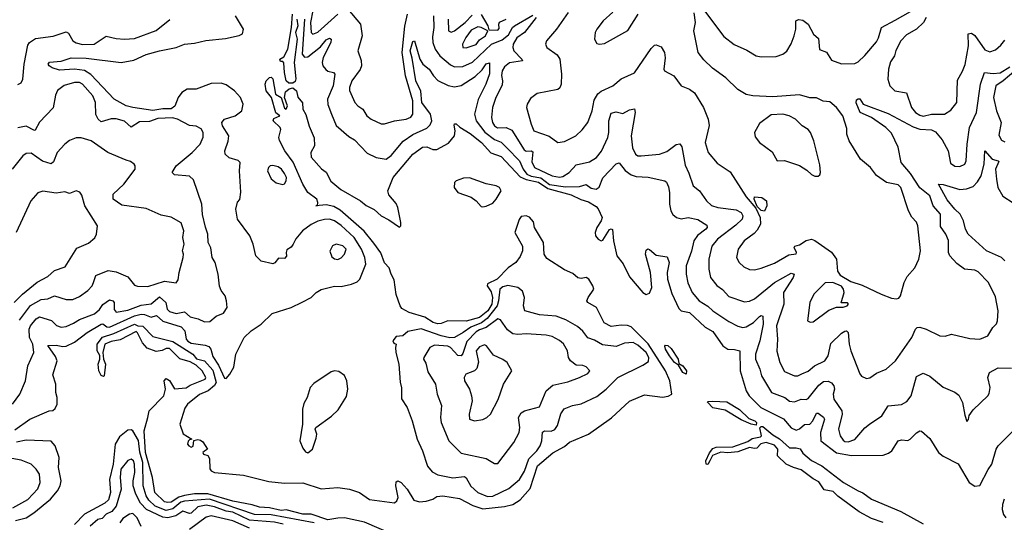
# Model space of a CAD drawing. Extents: x 1771496 to 1971148, y 471553 to 643630.
# Tile 264 of 656: x 1786477 to 1792382, y 624997 to 628011. Entities that reach past the tile are written whole.
import ezdxf

# ---------------------------------------------------------------- set-up
doc = ezdxf.new("R2010")
doc.units = 0

msp = doc.modelspace()

# ---------------------------------------------------------------- linework, layer by layer
at = {"layer": '0CON10XD'}
for points in [[(1788235, 628065.4), (1788221.1, 627995), (1788225.5, 627935), (1788235, 627924.6), (1788265, 627936.6), (1788384.9, 628045.1)], [(1788444.3, 628074.3), (1788520, 627985), (1788530.3, 627915), (1788504.4, 627825), (1788525, 627766.2), (1788527.1, 627735), (1788518.1, 627711.9), (1788468.1, 627645), (1788454.4, 627605), (1788455.8, 627585.8), (1788486.9, 627515), (1788504.7, 627494.7), (1788535, 627474.4), (1788559.5, 627435), (1788585, 627415.4), (1788645, 627387.5), (1788665, 627386.4), (1788725, 627404.5), (1788795, 627413.9), (1788822.3, 627427.7), (1788835.5, 627445), (1788834.7, 627525), (1788790, 627675), (1788770.3, 627815), (1788786.9, 627973.1), (1788802.7, 628045)], [(1789767.1, 628055), (1789696.4, 627955), (1789637.1, 627885), (1789630.8, 627865), (1789638, 627845), (1789700.2, 627800.2), (1789717.1, 627775), (1789726.4, 627685), (1789725.4, 627624.6), (1789717.5, 627602.5), (1789705, 627591.9), (1789581.1, 627568.9), (1789541.1, 627538.9), (1789520, 627505), (1789515.7, 627485), (1789545.6, 627384.4), (1789560, 627345), (1789652.7, 627312.7), (1789705, 627274.2), (1789745, 627280.6), (1789812, 627315), (1789850.2, 627349.8), (1789884.7, 627395.3), (1789910, 627465), (1789922, 627528), (1789944.2, 627565.8), (1789965, 627581.8), (1790035, 627614.4), (1790085, 627655.7), (1790165, 627692.5), (1790265, 627839.4), (1790285, 627859.4), (1790295, 627861.4), (1790325, 627848.1), (1790343.6, 627815), (1790347.5, 627782.5), (1790340, 627715), (1790344.3, 627705), (1790401.2, 627675), (1790445, 627614.2), (1790495, 627594.3), (1790525, 627571.9), (1790578, 627485), (1790606.5, 627415), (1790613.1, 627376.9), (1790588.2, 627275), (1790605.5, 627215), (1790660.5, 627150.5), (1790738.2, 627098.2), (1790835, 626949.4), (1790891.3, 626881.3), (1790919.1, 626825), (1790919.2, 626785), (1790900.5, 626749.5), (1790881.6, 626728.4), (1790822.5, 626685), (1790786.5, 626635), (1790775.6, 626585), (1790791.4, 626555), (1790819.8, 626529.8), (1790855, 626513.5), (1790885, 626510.9), (1790925, 626520.4), (1791005, 626551.8), (1791089.3, 626600.7), (1791133.3, 626606.7), (1791135.7, 626615), (1791121.2, 626645), (1791126, 626654), (1791155, 626662.1), (1791195, 626687.9), (1791225, 626694.4), (1791245, 626686.9), (1791346.9, 626616.9), (1791376.1, 626576.1), (1791382.9, 626502.9), (1791398.8, 626478.8), (1791461.5, 626441.5), (1791528.9, 626418.9), (1791644.4, 626364.4), (1791705, 626341.4), (1791735, 626336.5), (1791748.9, 626341.1), (1791760, 626355), (1791782.2, 626435), (1791798.9, 626471.1), (1791846.4, 626523.6), (1791869.5, 626575), (1791880.5, 626625), (1791864.5, 626775), (1791855, 626797.5), (1791827.4, 626827.4), (1791806.9, 626865), (1791761.5, 627005), (1791745, 627020), (1791675.5, 627035.5), (1791615, 627076.7), (1791579.2, 627125), (1791519.4, 627175), (1791452.3, 627285), (1791438.2, 627325), (1791438.1, 627358.1), (1791413.1, 627435), (1791375, 627485.6), (1791335, 627518.9), (1791295, 627522.7), (1791255, 627541.9), (1791215, 627542.4), (1791155, 627560.6), (1790995, 627549.6), (1790875, 627554.7), (1790835, 627563.2), (1790785, 627592.9), (1790712.6, 627662.6), (1790631.4, 627721.4), (1790580.2, 627770.2), (1790545.3, 627815), (1790520.6, 627945), (1790530.8, 627995), (1790522.1, 628052.1)], [(1790035, 628055.8), (1789975.6, 628004.4), (1789938, 627955), (1789928, 627935), (1789923.8, 627895), (1789939.3, 627869.3), (1789955, 627863.8), (1789985, 627868.8), (1790125, 627945.8), (1790186.7, 628045)], [(1790584.3, 628064.3), (1790700.3, 627910.3), (1790761.9, 627861.9), (1790838.8, 627828.8), (1790895, 627793.8), (1790925, 627787.9), (1791015, 627790.8), (1791055, 627805.4), (1791077.5, 627822.5), (1791103.6, 627866.4), (1791121.6, 627915), (1791131.1, 627955), (1791132.5, 628005), (1791147.1, 628012.9), (1791175, 628008.9), (1791205.3, 627985.3), (1791237.5, 627925), (1791267.8, 627897.8), (1791273.2, 627833.2), (1791315.7, 627815.7), (1791345, 627768.5), (1791405, 627747.3), (1791485, 627748.1), (1791505, 627758.6), (1791545, 627795.6), (1791615, 627878.2), (1791627.9, 627902.1), (1791645, 627964.2), (1791728.8, 628008.8), (1791818.9, 628061.1)], [(1786465, 627621.8), (1786485, 627633.3), (1786496.3, 627653.7), (1786504.3, 627745), (1786525, 627857.5), (1786536, 627874), (1786572.3, 627897.7), (1786678.3, 627911.7), (1786755, 627938.6), (1786769.6, 627929.6), (1786795, 627884.2), (1786815, 627872.2), (1786852.7, 627862.7), (1786923.8, 627865), (1786995, 627912), (1787055, 627897.5), (1787105.4, 627895.4), (1787165, 627897.7), (1787295, 627945.7), (1787377.4, 628012.6)], [(1788118, 626665), (1788105, 626646.7), (1788079.5, 626630.5), (1788074.3, 626615), (1788077, 626593), (1788065, 626578.8), (1788028.3, 626581.7), (1788007.7, 626552.3), (1787995, 626547.5), (1787925, 626563.3), (1787893.8, 626595), (1787876.7, 626665), (1787856.7, 626715), (1787784, 626815), (1787774, 626875), (1787783.6, 626916.4), (1787797, 626933), (1787802.3, 626977.7), (1787796.2, 627105), (1787800, 627155), (1787787.1, 627167.1), (1787732.6, 627182.6), (1787709.2, 627205), (1787707.1, 627225), (1787727.6, 627282.4), (1787731.2, 627315), (1787692.7, 627375), (1787689.1, 627395), (1787705, 627414.5), (1787770, 627435), (1787808.5, 627465), (1787816.9, 627505), (1787802.2, 627545), (1787765.5, 627585), (1787715, 627619.9), (1787685, 627630.2), (1787625, 627628.6), (1787535, 627594.6), (1787481.1, 627595), (1787448.9, 627575), (1787427.2, 627545), (1787407.6, 627492.4), (1787385, 627476.6), (1787335, 627476.4), (1787275, 627466.4), (1787155, 627485.2), (1787115, 627495.3), (1787043.8, 627533.8), (1786903, 627683), (1786865, 627707.5), (1786805, 627714.2), (1786715, 627707.9), (1786671.9, 627721.9), (1786653.3, 627735), (1786648, 627745), (1786655, 627755.6), (1786725, 627762.5), (1786785, 627781.8), (1786875, 627780), (1787085.2, 627754.8), (1787160.6, 627769.4), (1787235, 627802.1), (1787316.4, 627823.6), (1787415, 627845.3), (1787465, 627865.4), (1787525, 627870.9), (1787593.1, 627886.9), (1787711.7, 627898.3), (1787794.1, 627915.9), (1787813.6, 627926.4), (1787818.8, 627955), (1787771.4, 628035)], [(1788115, 627630), (1788091.4, 627631.4), (1788075.6, 627645), (1788064.3, 627695), (1788062, 627752), (1788055, 627760), (1788040.8, 627760.8), (1788036.7, 627775), (1788061.2, 627788.8), (1788084.5, 627835), (1788106.5, 627963.5), (1788112.8, 628045)], [(1788138.8, 628015), (1788144.2, 627975), (1788130.4, 627935), (1788140.3, 627895), (1788123.2, 627755), (1788132.7, 627657.3), (1788129.1, 627640.9), (1788115, 627630)], [(1788184.8, 628015), (1788172, 627805), (1788185, 627786.3), (1788205, 627789), (1788281, 627849), (1788315, 627891.1), (1788335, 627901.3), (1788345.2, 627895.2), (1788342.3, 627875), (1788297.8, 627785), (1788291.3, 627755), (1788295.3, 627735), (1788312.2, 627712.2), (1788325, 627702), (1788358.6, 627695), (1788366.4, 627685), (1788356.7, 627615), (1788322.7, 627535), (1788325, 627502.9), (1788346.2, 627445)], [(1788958.9, 628035), (1788961, 627965), (1788952.5, 627907.5), (1788954.1, 627874.1), (1788968.7, 627835), (1788996.5, 627795), (1789060.9, 627740.9), (1789085, 627729.1), (1789135, 627729.7), (1789193.1, 627756.9), (1789306.4, 627863.6), (1789370.2, 627889.8), (1789408.8, 627921.2), (1789433.3, 627965), (1789445, 627974.8), (1789555, 628038.7)], [(1789046, 628015), (1789048.2, 627945), (1789065, 627936.7), (1789085, 627945.2), (1789148.1, 627995), (1789190.7, 628039.3)], [(1789245, 628042.1), (1789285.4, 627975), (1789290.5, 627950.5), (1789345, 627948.8), (1789352, 627958), (1789350, 627985), (1789355, 627996.4), (1789395, 628014)], [(1789575, 628024.4), (1789505, 627935.3), (1789458.4, 627901.6), (1789437.4, 627865), (1789434.3, 627845), (1789439.7, 627825), (1789489.6, 627775), (1789492.9, 627765), (1789415, 627752.6), (1789385, 627729.3), (1789370.4, 627705), (1789365.8, 627675.8), (1789373.2, 627645), (1789371.1, 627618.9), (1789332.2, 627545), (1789311.8, 627485), (1789305.9, 627425), (1789312.5, 627395), (1789325, 627374.7), (1789342.8, 627362.8), (1789395, 627365.7), (1789428.8, 627348.8), (1789501.7, 627231.7), (1789515, 627223.7), (1789545, 627223.9), (1789555, 627218.6), (1789549, 627159), (1789564.3, 627124.3), (1789671.4, 627075), (1789715, 627067.2), (1789735, 627071.9), (1789772.7, 627095), (1789815, 627141.5), (1789895, 627158.5), (1789935.6, 627185), (1789966.6, 627223.4), (1790004.3, 627305.7), (1790010.3, 627335), (1790010.4, 627405), (1790025, 627451.5), (1790055, 627458.9), (1790095, 627447.9), (1790135, 627470.4), (1790165, 627477.5), (1790168.5, 627455), (1790143.8, 627315), (1790153, 627243), (1790170.8, 627205), (1790185, 627195.8), (1790205, 627194.2), (1790315, 627205.3), (1790358.5, 627221.5), (1790415, 627263.1), (1790436.9, 627266.9), (1790448.6, 627248.6), (1790468.5, 627138.5), (1790491.2, 627091.2), (1790515.5, 627015.5), (1790554.7, 626984.7), (1790596.7, 626925), (1790627.2, 626897.2), (1790665, 626884.2), (1790775, 626870.5), (1790803.8, 626855), (1790814.6, 626835), (1790810.8, 626815), (1790771.5, 626778.5), (1790661.2, 626695), (1790627.8, 626652.2), (1790610.6, 626575), (1790610, 626515), (1790620.4, 626465), (1790657.7, 626417.7), (1790692.4, 626392.4), (1790730.4, 626350.4), (1790825, 626319.1), (1790855, 626322.7), (1790885, 626337.1), (1791004, 626436), (1791105, 626490.7), (1791121.1, 626485), (1791116, 626465), (1791058.6, 626375), (1791060.3, 626305), (1791016.9, 626175), (1791022.7, 626095), (1791017.1, 626022.9), (1791035.4, 625955), (1791065, 625901.1), (1791125, 625874.6), (1791145, 625874.7), (1791167.1, 625887.1), (1791205, 625903.5), (1791244.7, 625935.3), (1791305, 625966.2), (1791325.2, 625995), (1791341.4, 626068.6), (1791405, 626132.2), (1791425, 626143.5), (1791435.5, 626145.5), (1791446.2, 626136.2), (1791451.8, 626065), (1791461.2, 626025), (1791515, 625886.7), (1791525, 625874.2), (1791555, 625859.2), (1791575, 625864.3), (1791615, 625892.5), (1791673.7, 625916.3), (1791729.4, 625965), (1791828.5, 626105), (1791849.1, 626155), (1791860, 626165), (1791875, 626166.5), (1791914.5, 626155), (1791995, 626116.2), (1792027.3, 626112.7), (1792065, 626125.5), (1792175, 626098.6), (1792235, 626095.6), (1792284.3, 626115), (1792313.8, 626166.2), (1792335, 626188), (1792342.2, 626205), (1792346.2, 626265), (1792329.9, 626349.9), (1792286.7, 626435), (1792225, 626499.5), (1792205, 626508.5), (1792144.6, 626514.6), (1792098.5, 626548.5), (1792055.9, 626595.9), (1792046.9, 626615), (1792047.3, 626687.2), (1792031.1, 626725), (1792000.5, 626770.5), (1792000, 626845), (1791956.7, 626895), (1791935.8, 626955), (1791875, 627003.3), (1791819.2, 627089.2), (1791764.7, 627155), (1791746.2, 627246.2), (1791705, 627330), (1791672.5, 627365), (1791585, 627425.4), (1791518.6, 627455), (1791493.5, 627513.5), (1791495, 627530), (1791505, 627537.5), (1791515, 627536), (1791535, 627503.8), (1791685, 627449.6), (1791835, 627369.7), (1791875, 627354.5), (1791945, 627350.7), (1791969.4, 627339.4), (1792010.4, 627290.4), (1792045.5, 627225), (1792060.3, 627150.3), (1792085, 627132.5), (1792115, 627130), (1792145, 627144.4), (1792154.5, 627165), (1792160.2, 627265), (1792174.3, 627365.7), (1792215.7, 627454.3), (1792238.8, 627625), (1792264.2, 627695), (1792315, 627689.1), (1792356.7, 627693.3), (1792415, 627728.2)], [(1791914.3, 628025), (1791898.6, 627995), (1791856.1, 627953.9), (1791795, 627920.4), (1791762.3, 627885), (1791732.6, 627827.4), (1791723.8, 627795), (1791700.6, 627759.4), (1791687.8, 627715), (1791683.9, 627655), (1791695, 627614), (1791725, 627584.4), (1791795, 627572), (1791825.5, 627485), (1791849.4, 627455), (1791875, 627438.5), (1791895, 627433.6), (1791945, 627445.3), (1792024.6, 627445.4), (1792062.1, 627467.9), (1792098.2, 627515), (1792101.7, 627648.3), (1792131.7, 627701.7), (1792147.8, 627742.2), (1792167, 627855), (1792165, 627925.6), (1792185, 627929.6), (1792205, 627915.5), (1792265, 627830), (1792295, 627818.5), (1792330.4, 627829.6), (1792361.7, 627858.3), (1792385, 627888.6)], [(1789155, 627843), (1789215, 627863.2), (1789235, 627890.6), (1789270.8, 627915), (1789284.2, 627945), (1789245, 627964.8), (1789225, 627967.9), (1789185, 627949), (1789152.5, 627905), (1789132.7, 627865), (1789134, 627844), (1789155, 627843)], [(1788346.2, 627445), (1788375, 627377.1), (1788451.4, 627311.4), (1788485, 627291.5), (1788561.1, 627211.1), (1788615, 627185.6), (1788675, 627175.4), (1788705, 627196.2), (1788776.8, 627283.2), (1788835, 627322.3), (1788918.7, 627361.3), (1788938.7, 627381.3), (1788948.8, 627405), (1788941.7, 627445), (1788888.4, 627515), (1788882, 627582), (1788852.4, 627645), (1788831.5, 627781.5), (1788818.8, 627825), (1788835, 627880), (1788845.4, 627885.4), (1788877.5, 627775), (1788895, 627745.5), (1788933.5, 627715), (1788958, 627675), (1788985, 627646.8), (1789047, 627617), (1789085, 627607.8), (1789125, 627615.9), (1789209.2, 627670.8), (1789250.2, 627709.8), (1789275, 627746.5), (1789295, 627753.3), (1789295, 627686), (1789273, 627625), (1789227.2, 627532.8), (1789204.4, 627445), (1789215.7, 627405), (1789267.6, 627337.6), (1789325, 627292.2), (1789365, 627276.7), (1789401.4, 627241.4), (1789474.7, 627164.7), (1789495.9, 627115), (1789518.6, 627085), (1789545, 627072.1), (1789603, 627063), (1789655, 627023.5), (1789750.6, 627009.4), (1789835, 627010.4), (1789875, 627022.8), (1789905, 627001.9), (1789934.2, 626995.8), (1789952.1, 627007.9), (1789975, 627062.7), (1790055, 627146.5), (1790073, 627153), (1790107.7, 627107.7), (1790145, 627080.9), (1790175, 627071.5), (1790247.1, 627067.1), (1790345.4, 627045.4), (1790356.9, 627036.9), (1790368.5, 627008.5), (1790374.8, 626974.8), (1790374.8, 626904.8), (1790382.8, 626865), (1790395, 626843.5), (1790417.1, 626825), (1790443.6, 626816.4), (1790485.4, 626824.6), (1790545, 626813.2), (1790598.9, 626778.9), (1790600, 626765), (1790592.7, 626755), (1790542, 626718), (1790520, 626685), (1790506.7, 626623.3), (1790474.3, 626535), (1790474.1, 626485), (1790485, 626433.8), (1790510, 626375), (1790552.5, 626325), (1790605, 626293.6), (1790635, 626265.8), (1790730.5, 626200.5), (1790783.3, 626173.3), (1790815, 626166.2), (1790835, 626169.6), (1790878.9, 626195), (1790915, 626231.5), (1790925, 626237.1), (1790933.4, 626233.4), (1790936.2, 626185), (1790916.1, 626085), (1790890, 626005), (1790889.5, 625975), (1790915.4, 625915), (1790925.4, 625875), (1790985.7, 625775.7), (1791066.3, 625746.3), (1791095, 625723.8), (1791125, 625719.6), (1791165, 625736.2), (1791195, 625734.5), (1791205, 625740.4), (1791269.6, 625820.4), (1791298.4, 625841.6), (1791325, 625844.1), (1791345, 625833.9), (1791360.7, 625815), (1791364.7, 625795), (1791355.5, 625765), (1791359.5, 625735), (1791408.7, 625665), (1791410.9, 625645), (1791387.5, 625555), (1791398, 625515), (1791415, 625490), (1791425, 625482.2), (1791445, 625480), (1791485, 625492.8), (1791545, 625562.9), (1791574, 625585), (1791648, 625635), (1791685, 625695.6), (1791765, 625703.5), (1791798.5, 625721.5), (1791824, 625756), (1791855, 625872), (1791895, 625890.8), (1791935, 625874.2), (1792015, 625807.1), (1792085, 625778.6), (1792109.6, 625759.6), (1792132.5, 625715), (1792145, 625640), (1792158.3, 625601.7), (1792167, 625613), (1792171.7, 625638.3), (1792195, 625672.5), (1792283.3, 625755), (1792291.2, 625768.8), (1792297.5, 625805), (1792283.1, 625865), (1792294.2, 625895), (1792345.5, 625924.5), (1792425, 625922)], [(1792450.6, 627709.4), (1792376.2, 627643.8), (1792331.1, 627615), (1792317.2, 627545), (1792335.4, 627464.6), (1792364.1, 627395), (1792348.8, 627318.8), (1792365, 627288.9), (1792385, 627278.7)], [(1789472.2, 626812.2), (1789445.8, 626735), (1789492.6, 626652.6), (1789493.3, 626625), (1789479.5, 626590.5), (1789453.1, 626555), (1789407.4, 626522.6), (1789340.3, 626455), (1789283.2, 626426.8), (1789281, 626415), (1789305, 626380), (1789312.8, 626345), (1789307.9, 626305), (1789285, 626264.4), (1789235, 626224.5), (1789154.1, 626204.1), (1789045, 626205.5), (1789005, 626188.5), (1788985, 626187.3), (1788957.5, 626195), (1788906.8, 626226.8), (1788813.3, 626255), (1788769.7, 626279.7), (1788758, 626295), (1788735, 626362.5), (1788722.2, 626452.2), (1788704.2, 626485), (1788693.8, 626523.8), (1788665, 626553.3), (1788643.5, 626613.5), (1788601.1, 626671.1), (1788543.4, 626743.4), (1788398.8, 626868.8), (1788360.2, 626890.2), (1788315, 626900.3), (1788253.3, 626895), (1788262.5, 626897.5), (1788264.6, 626915.4), (1788258.4, 626935), (1788205.5, 626975), (1788174.6, 627025), (1788117.8, 627157.8), (1788067.3, 627225), (1788035, 627286.7), (1788031.4, 627305), (1788043.3, 627353.3), (1788040, 627365), (1787996.2, 627405), (1788001.2, 627418.8), (1788037.5, 627435), (1788013.2, 627453.2), (1787988.1, 627545), (1787954.4, 627585), (1787949.6, 627625), (1787955.6, 627645), (1787975, 627664.3), (1787985.7, 627665.7), (1787995, 627656.7), (1788011.9, 627565), (1788044.4, 627544.4), (1788065, 627480), (1788075, 627473.8), (1788082.5, 627495), (1788065.6, 627545), (1788070.9, 627579.1), (1788093.7, 627596.3), (1788115, 627603.1), (1788136.7, 627585), (1788145, 627547.5), (1788173.3, 627513.3), (1788175, 627473.8), (1788192.5, 627442.5), (1788212.4, 627372.4), (1788243.2, 627303.2), (1788245.5, 627254.5), (1788223.3, 627215), (1788225, 627187.5), (1788287, 627117), (1788315, 627096.7), (1788343.4, 627043.4), (1788402.1, 626992.1), (1788521.9, 626925), (1788555, 626896.4), (1788603.5, 626873.5), (1788644.3, 626834.3), (1788691.5, 626811.5), (1788755, 626767.5), (1788762.5, 626775), (1788762, 626795), (1788745.5, 626885.5), (1788735, 626908), (1788691.4, 626961.4), (1788685.6, 626985.6), (1788716.5, 627065), (1788803.3, 627166.7), (1788835.6, 627205), (1788893.7, 627246.3), (1788918.7, 627248.7), (1788955, 627233.6), (1788978, 627232), (1789048.7, 627271.3), (1789085.4, 627314.6), (1789088.6, 627345), (1789082, 627378), (1789085, 627387.5), (1789095, 627386.7), (1789116.5, 627366.5), (1789179.5, 627329.5), (1789246.5, 627275), (1789303.3, 627213.3), (1789365, 627190), (1789478.8, 627068.8), (1789515, 627053), (1789587.9, 627037.9), (1789645, 626999.6), (1789785, 626961.9), (1789842.1, 626932.1), (1789888.8, 626918.8), (1789935, 626891.6), (1789947.3, 626877.3), (1789969.7, 626825), (1789964.9, 626805), (1789938, 626765), (1789927.8, 626735), (1789931, 626715), (1789946.2, 626695), (1789965, 626685.3), (1789975, 626688.5), (1790015, 626752.9), (1790025, 626757.5), (1790032.5, 626752.5), (1790037.5, 626685), (1790059.4, 626595), (1790097.2, 626547.2), (1790135, 626469.5), (1790214.6, 626375), (1790235, 626363.3), (1790255, 626370.8), (1790268.2, 626405), (1790261.2, 626495), (1790230.5, 626605), (1790235, 626630), (1790245, 626636.7), (1790255, 626633.3), (1790295, 626600), (1790360, 626590), (1790371.8, 626555), (1790361.1, 626495), (1790362.9, 626455), (1790388.4, 626368.4), (1790429.8, 626279.8), (1790445, 626265.7), (1790495, 626255.6), (1790588, 626168), (1790635, 626140.5), (1790693.3, 626055), (1790724.7, 626034.7), (1790765, 626033.8), (1790796.9, 626025), (1790797.4, 625905), (1790834.7, 625785), (1790851.4, 625755), (1790922.7, 625685), (1791058.5, 625618.5), (1791105, 625564.5), (1791135, 625550.4), (1791155, 625558.5), (1791185, 625583.4), (1791215, 625586.4), (1791234.2, 625605.8), (1791255, 625651.1), (1791265, 625651.5), (1791298.2, 625628.2), (1791304.2, 625615), (1791280.7, 625535), (1791281.8, 625485), (1791375, 625413.5), (1791465, 625398.7), (1791655, 625400), (1791688.7, 625411.3), (1791708.1, 625425), (1791745, 625486.2), (1791765, 625491.6), (1791802.8, 625487.2), (1791818.1, 625495), (1791855, 625534.4), (1791875, 625545.8), (1791885, 625544), (1791935, 625499.2), (1791988, 625415), (1792014.7, 625394.7), (1792105, 625348.5), (1792171.4, 625235), (1792205, 625213.8), (1792235, 625217.9), (1792285, 625313.5), (1792308.1, 625345), (1792334, 625436), (1792344.8, 625455.2), (1792509.5, 625620.5)], [(1786433.6, 625706.4), (1786478.2, 625765), (1786511.5, 625845), (1786526, 625935), (1786561.1, 626015), (1786556.5, 626065), (1786534.8, 626105), (1786533.1, 626155), (1786541.1, 626175), (1786575, 626217.8), (1786595, 626229.5), (1786667.6, 626207.6), (1786697.6, 626177.6), (1786725, 626166.9), (1786755, 626172.3), (1786799, 626191), (1786835, 626212.5), (1786925, 626247.5), (1786955, 626274.1), (1786975, 626303.9), (1787015, 626330.5), (1787035, 626325.5), (1787042.7, 626315), (1787044.1, 626274.1), (1787055, 626258.1), (1787125, 626270.2), (1787205, 626300.3), (1787265, 626307.4), (1787315, 626348.8), (1787353.2, 626315), (1787361.9, 626275), (1787375, 626260.8), (1787415, 626249.3), (1787465, 626258.4), (1787499.3, 626229.3), (1787547, 626217), (1787585, 626199.1), (1787618.2, 626201.8), (1787655, 626232.9), (1787698.9, 626251.1), (1787720.8, 626285), (1787717.1, 626325), (1787709.2, 626355), (1787685, 626388), (1787675, 626413.3), (1787666.5, 626485), (1787648.9, 626555), (1787631.2, 626585), (1787623.1, 626643.1), (1787606.9, 626675), (1787604.7, 626725), (1787592.3, 626767.7), (1787572.7, 626842.7), (1787568.6, 626905), (1787520.2, 627050.2), (1787495, 627072.5), (1787405, 627081.1), (1787392.2, 627095), (1787415, 627135.4), (1787512.2, 627215), (1787559.4, 627265), (1787576.9, 627306.9), (1787578, 627335), (1787565.9, 627355.9), (1787535, 627373.3), (1787495, 627377.5), (1787422.5, 627415), (1787393.1, 627423.1), (1787305, 627419.4), (1787255, 627401.1), (1787195, 627399.1), (1787145, 627366.5), (1787105, 627402.9), (1787055, 627416.5), (1787025, 627416), (1786965, 627399.6), (1786947.1, 627415), (1786933.6, 627443.6), (1786930.8, 627515), (1786915, 627554.5), (1786853.5, 627625), (1786834.8, 627634.8), (1786805.7, 627634.3), (1786743.6, 627616.4), (1786704, 627586), (1786690.8, 627559.2), (1786677.1, 627482.9), (1786595, 627397.5), (1786570.3, 627349.7), (1786565, 627346.9), (1786515, 627371.9), (1786465, 627362.8)], [(1791265, 627072.5), (1791275, 627080), (1791280, 627095), (1791275, 627140), (1791240, 627285), (1791219.1, 627335), (1791205, 627353.3), (1791169.2, 627375), (1791130, 627415), (1791091.2, 627435), (1791055, 627444.6), (1790985, 627440.8), (1790915, 627388.8), (1790883.3, 627335), (1790888.3, 627308.3), (1790913.8, 627275), (1790989.3, 627219.3), (1791020, 627165), (1791065, 627166.2), (1791155, 627136), (1791198.8, 627108.8), (1791225, 627082.5), (1791245, 627072.5), (1791265, 627072.5)], [(1786475, 626209.2), (1786542.7, 626297.3), (1786605, 626333.7), (1786645, 626337.8), (1786685, 626355.4), (1786755, 626332.5), (1786795, 626332.9), (1786835, 626350.6), (1786885, 626386.7), (1786911.5, 626415), (1786920.4, 626435), (1786932.9, 626477.1), (1787007.6, 626507.6), (1787055, 626500), (1787125, 626468.6), (1787165, 626419.2), (1787182.9, 626412.9), (1787245, 626410.7), (1787345, 626443.2), (1787415, 626434), (1787427.8, 626452.2), (1787432.5, 626495), (1787458.2, 626585), (1787460, 626605), (1787453.3, 626625), (1787463.8, 626665), (1787456.2, 626705), (1787460.6, 626745), (1787445, 626793.3), (1787385, 626826.5), (1787325, 626838.9), (1787235, 626880), (1787089.5, 626899.5), (1787037.5, 626935), (1787038.1, 626965), (1787101.4, 627025), (1787170, 627115), (1787170, 627135), (1787163.3, 627145), (1787141.2, 627161.2), (1787115, 627168.9), (1787005, 627214.6), (1786905, 627283.9), (1786845, 627303.6), (1786815, 627303.5), (1786775, 627286.7), (1786746.9, 627265), (1786701.9, 627215), (1786680.5, 627159.5), (1786665, 627147.3), (1786613.2, 627163.2), (1786545, 627211.1), (1786515, 627208.5), (1786495.7, 627195), (1786432.7, 627115)], [(1792385.2, 626565.2), (1792365, 626586), (1792275, 626625.5), (1792165, 626725.8), (1792149.1, 626755), (1792137.1, 626805), (1792118, 626845), (1792085.3, 626875), (1792040.6, 626930.6), (1791987.5, 627025), (1792015, 627023.3), (1792115, 626992.5), (1792155, 626996.1), (1792195, 627011.6), (1792221.7, 627038.3), (1792243.6, 627075), (1792261.9, 627145), (1792265, 627225.7), (1792310.4, 627175), (1792345.8, 627165.8), (1792349.9, 627159.9), (1792330.4, 627115), (1792334.8, 627055), (1792343, 627005), (1792373.2, 626953.2), (1792435, 626912.5)], [(1788055, 627022), (1788065, 627026.7), (1788075.6, 627044.4), (1788076.7, 627065), (1788065, 627088.8), (1788046.2, 627115), (1788027.9, 627127.9), (1787995, 627137.5), (1787980, 627135), (1787968.8, 627125), (1787963.8, 627105), (1787985, 627056.7), (1788015, 627032.5), (1788055, 627022)], [(1789255, 626888.1), (1789275, 626893.4), (1789315, 626911.6), (1789335, 626934.1), (1789364.8, 626985), (1789354.6, 627005), (1789335, 627015.6), (1789275, 627027.8), (1789175, 627062.5), (1789139.5, 627060.5), (1789095, 627045.3), (1789085.3, 627035), (1789082.1, 627005), (1789105.2, 626975.2), (1789185, 626946.2), (1789214.4, 626925), (1789245, 626891.8), (1789255, 626888.1)], [(1786442.9, 626315), (1786493.9, 626366.1), (1786581.8, 626438.2), (1786645, 626472.1), (1786685, 626507.3), (1786750.3, 626529.7), (1786819.3, 626640.7), (1786889.8, 626670.2), (1786926.7, 626703.3), (1786937.5, 626725), (1786944.2, 626775), (1786868.5, 626895), (1786849.2, 626959.2), (1786837.5, 626977.5), (1786815, 626984.4), (1786775, 626969.2), (1786748.1, 626978.1), (1786695, 626971.1), (1786615, 626982.5), (1786585, 626973.8), (1786544.6, 626925), (1786455, 626734.3)], [(1790945, 626862.5), (1790925, 626867.1), (1790900.2, 626890.2), (1790881.4, 626935), (1790885, 626948), (1790928.8, 626945), (1790955.9, 626925.9), (1790958.2, 626895), (1790945, 626862.5)], [(1786448.3, 625551.7), (1786538.6, 625615), (1786653.8, 625665), (1786675, 625668.1), (1786690.2, 625679.8), (1786700.8, 625705), (1786702, 625745), (1786693.5, 625775), (1786693.4, 625825), (1786675, 625882.5), (1786701.6, 625965), (1786692, 625992), (1786645, 626058), (1786695, 626058.8), (1786735, 626050.7), (1786755, 626054.2), (1786805, 626076.8), (1786882.3, 626135), (1786965, 626185.2), (1786975, 626187.2), (1786999.3, 626169.3), (1787015, 626167.7), (1787165, 626235.5), (1787204.6, 626244.6), (1787225, 626243), (1787265, 626227.2), (1787298, 626238), (1787335, 626203), (1787445, 626168.9), (1787468, 626145), (1787476, 626096), (1787485, 626082.6), (1787505, 626072.2), (1787589.8, 626059.8), (1787611.4, 626051.4), (1787622.9, 626035), (1787635, 625991.2), (1787669.1, 625939.1), (1787705, 625861.2), (1787715, 625860), (1787738, 625885), (1787762, 625928), (1787774.2, 626005.8), (1787822.5, 626105), (1787865.8, 626145), (1787924.4, 626185), (1787990.2, 626249.8), (1788104.6, 626285.4), (1788171.8, 626318.2), (1788225, 626346.2), (1788255, 626376.2), (1788285, 626394), (1788365, 626412.9), (1788405, 626412.2), (1788466.7, 626425), (1788501.2, 626438.8), (1788517.9, 626455), (1788552.9, 626545), (1788546.5, 626585), (1788526.4, 626635), (1788482.3, 626705), (1788405, 626777), (1788365, 626804.3), (1788335, 626814.1), (1788305, 626812.7), (1788265, 626803.2), (1788225, 626782.3), (1788173.3, 626745), (1788132.8, 626697.2), (1788118, 626665)], [(1788734.6, 624915.4), (1788545, 624997.3), (1788425, 625024.7), (1788385, 625021.8), (1788325, 625012.5), (1788225, 625045.9), (1788175, 625046.4), (1788075, 625071.3), (1788045, 625069), (1787975, 625084.4), (1787915, 625087.6), (1787872.1, 625102.1), (1787755, 625123.9), (1787605, 625167.3), (1787525, 625168.7), (1787465, 625158.9), (1787432, 625148), (1787385, 625118.5), (1787365, 625115.6), (1787345, 625120.9), (1787287.9, 625175), (1787272.8, 625265), (1787231.2, 625415), (1787223, 625545), (1787246.2, 625625), (1787254.1, 625665.9), (1787341.4, 625755), (1787352, 625795), (1787344, 625845), (1787355, 625860), (1787375, 625847.5), (1787405, 625797.5), (1787475, 625804.6), (1787499.8, 625820.2), (1787588.8, 625855), (1787593.8, 625865), (1787572.2, 625905), (1787535, 625938.6), (1787499.6, 625959.6), (1787437.8, 625977.8), (1787375, 626039.6), (1787355, 626040), (1787332.2, 626027.8), (1787295, 626020.7), (1787241.7, 626041.7), (1787213.6, 626073.6), (1787184.4, 626134.4), (1787175, 626141.4), (1787078.7, 626091.3), (1787025, 626082), (1786988.2, 626065), (1786976, 626015), (1786979.7, 625975), (1786991.4, 625945), (1786984.2, 625875.8), (1786978.8, 625871.2), (1786965, 625877.5), (1786951.2, 625905), (1786946.6, 625945), (1786957.7, 625975), (1786957.2, 625997.2), (1786941.1, 626025), (1786940.7, 626065), (1786973.3, 626106.7), (1787040.6, 626129.4), (1787166.2, 626186.2), (1787185.4, 626175.4), (1787215, 626174), (1787275, 626111.4), (1787395, 626080.7), (1787514.5, 626005), (1787538.3, 625978.3), (1787585, 625964.7), (1787635, 625908.6), (1787655, 625834.7), (1787645, 625818.3), (1787607.6, 625785), (1787555.7, 625764.3), (1787482.5, 625705), (1787468.3, 625681.7), (1787436.9, 625585), (1787458, 625528), (1787510, 625495), (1787495, 625492.5), (1787486.4, 625483.6), (1787484, 625465), (1787491.2, 625455), (1787505, 625448), (1787517, 625453), (1787521.7, 625488.3), (1787545, 625493.8), (1787560.5, 625490.5), (1787575, 625480), (1787603.3, 625435), (1787586, 625424), (1787576.2, 625415), (1787580, 625405), (1787605, 625398), (1787615, 625380), (1787617, 625317), (1787626, 625305), (1787645, 625296.7), (1787819.3, 625279.3), (1787971.5, 625241.5), (1788065, 625232.7), (1788175, 625234.8), (1788285, 625198.8), (1788385, 625205.2), (1788455, 625196.5), (1788515, 625176.2), (1788575.5, 625134.5), (1788725, 625114.6), (1788739.4, 625125), (1788747.5, 625145), (1788733.2, 625216.8), (1788735, 625240), (1788745, 625246.7), (1788765, 625235.8), (1788801.4, 625195), (1788840.2, 625130.2), (1788875, 625120), (1788915, 625123.6), (1788954.7, 625135.3), (1788978.3, 625151.7), (1789015, 625156.1), (1789115, 625140), (1789195, 625097.9), (1789255, 625078.1), (1789385, 625091.9), (1789435, 625104.7), (1789478.8, 625131.2), (1789539.6, 625200.4), (1789583.2, 625335), (1789675, 625413.3), (1789745, 625452.5), (1789775, 625478.5), (1789887.5, 625525), (1790027, 625623), (1790135, 625724.2), (1790225, 625760.8), (1790333, 625747), (1790366.4, 625753.6), (1790387.5, 625765), (1790375.6, 625845), (1790350.4, 625905), (1790246.6, 626066.6), (1790145, 626168.7), (1790123.3, 626176.7), (1790085, 626179.4), (1790025, 626171.1), (1789983.2, 626193.2), (1789936.4, 626285), (1789884.6, 626314.6), (1789878.6, 626325), (1789885.6, 626345), (1789920.6, 626395), (1789915.4, 626415), (1789890, 626455), (1789875, 626465.6), (1789845, 626460), (1789825, 626464.2), (1789795, 626489.2), (1789745, 626511.5), (1789638.3, 626578.3), (1789621.9, 626605), (1789618.6, 626675), (1789565.5, 626765), (1789559.5, 626799.5), (1789535, 626827.5), (1789515, 626836), (1789485, 626830.8), (1789472.2, 626812.2)], [(1788385, 626573.8), (1788405, 626583.3), (1788425, 626604.2), (1788435.3, 626635), (1788415, 626655.4), (1788375, 626664.2), (1788353.8, 626655), (1788336.1, 626623.9), (1788348.5, 626588.5), (1788365, 626576.7), (1788385, 626573.8)], [(1789281.9, 625151.9), (1789315, 625153), (1789410.7, 625199.3), (1789475, 625253.6), (1789505, 625303.3), (1789531.5, 625378.5), (1789578.7, 625425), (1789597.6, 625455), (1789608.9, 625485), (1789612.8, 625537.2), (1789625, 625545.4), (1789665.3, 625544.7), (1789686.1, 625553.9), (1789702, 625578), (1789723.1, 625646.9), (1789742.6, 625677.4), (1789792.9, 625697.1), (1789845, 625706.9), (1789938.1, 625751.9), (1789995, 625795.4), (1790065, 625864.7), (1790215, 625939.3), (1790247.6, 625962.4), (1790250.5, 625985), (1790235, 626015.2), (1790185, 626058.8), (1790155.4, 626074.6), (1790105, 626070.7), (1790055, 626052.4), (1789972.2, 626062.2), (1789925, 626090.4), (1789885, 626103.8), (1789855, 626143.3), (1789822.2, 626172.2), (1789752.3, 626212.3), (1789695, 626234.3), (1789595, 626240.7), (1789506.2, 626265), (1789499.1, 626295), (1789504.5, 626345), (1789493.4, 626383.4), (1789465.3, 626405.3), (1789405, 626416.7), (1789375, 626409.1), (1789356.2, 626395), (1789349.1, 626325), (1789339.8, 626295), (1789281.6, 626218.4), (1789246.2, 626193.8), (1789181.8, 626168.2), (1789137.5, 626135), (1789085, 626106.3), (1789056.1, 626103.9), (1789005, 626114.9), (1788885, 626157.7), (1788805, 626140.9), (1788775, 626115.6), (1788735, 626111.5), (1788714.6, 626084.6), (1788721.7, 626071.7), (1788735.8, 626065), (1788730, 626045), (1788732.7, 626015), (1788750, 625945), (1788758.5, 625838.5), (1788766.9, 625803.1), (1788767.6, 625737.6), (1788800.5, 625685), (1788830.9, 625605), (1788860.4, 625495), (1788893.4, 625425), (1788923, 625333), (1788950.7, 625300.7), (1788985, 625281.2), (1789075, 625264.1), (1789145, 625272), (1789155, 625264.4), (1789183.3, 625213.3), (1789225, 625175.3), (1789281.9, 625151.9)], [(1791217, 626197), (1791235, 626200), (1791330.5, 626269.5), (1791375, 626287.5), (1791415, 626287.5), (1791440, 626295), (1791447.5, 626305), (1791442.5, 626312.5), (1791403, 626313), (1791421.4, 626375), (1791418.6, 626395), (1791405, 626412.5), (1791354.4, 626434.4), (1791307.6, 626432.4), (1791240, 626365), (1791215.8, 626315), (1791202.5, 626205), (1791217, 626197)], [(1789345, 625350), (1789441.1, 625475), (1789471.9, 625535), (1789477.1, 625565), (1789468.9, 625625), (1789485, 625654.4), (1789505, 625665.4), (1789595, 625690), (1789633.8, 625785), (1789675, 625818.9), (1789765, 625840), (1789835, 625865.7), (1789885, 625890), (1789895.6, 625905), (1789875, 625928.6), (1789855, 625936.9), (1789815, 625939.2), (1789781.4, 625965), (1789768.5, 625985), (1789762.3, 626025), (1789737.7, 626067.7), (1789715, 626087.9), (1789670.5, 626110.5), (1789635, 626118.5), (1789515, 626126.9), (1789465, 626122.7), (1789435, 626128.2), (1789402.3, 626152.3), (1789360.8, 626210.8), (1789345, 626217.3), (1789275, 626166.3), (1789235, 626150.9), (1789215, 626139.2), (1789158.8, 626081.2), (1789135, 626009.5), (1789125, 625995.9), (1789105, 625997.2), (1789060.3, 626045), (1789045, 626053.9), (1788965, 626058.7), (1788937.1, 626045), (1788900, 625985), (1788899.2, 625975), (1788912.4, 625952.4), (1788925, 625898.8), (1788971.1, 625825), (1788981.8, 625765), (1789006.9, 625696.9), (1789000.9, 625625), (1789004.5, 625595), (1789050, 625485), (1789125, 625411.1), (1789275, 625380), (1789325, 625350), (1789345, 625350)], [(1789205, 625605.7), (1789255, 625614.2), (1789278.8, 625625), (1789300.8, 625645), (1789346.2, 625733.8), (1789377.8, 625825), (1789428, 625905), (1789401.2, 625955), (1789375, 625974.3), (1789318.9, 625998.9), (1789276.4, 626056.4), (1789265, 626061.9), (1789235, 626050), (1789214.5, 626025), (1789228.1, 625958.1), (1789219.6, 625920.4), (1789205, 625904.6), (1789152, 625885), (1789142.5, 625865), (1789144.6, 625844.6), (1789174.4, 625795), (1789186.9, 625755), (1789190, 625725), (1789172.7, 625645), (1789175.7, 625615.7), (1789205, 625605.7)], [(1790475, 625886), (1790454.7, 625895), (1790428.7, 625938.7), (1790405, 625955.5), (1790375, 625994.6), (1790350.4, 626035), (1790346.7, 626053.3), (1790350.8, 626059.2), (1790365, 626057.3), (1790385, 626038.8), (1790425.3, 625975), (1790430.5, 625950.5), (1790455, 625936.4), (1790476, 625905), (1790475, 625886)], [(1788205, 625413.8), (1788233.3, 625435), (1788255, 625502.5), (1788259.2, 625525), (1788250, 625555), (1788253.3, 625565), (1788347, 625633), (1788387.6, 625672.4), (1788437.7, 625752.3), (1788444.5, 625795.5), (1788440, 625845), (1788425, 625877.5), (1788392, 625902), (1788365, 625906.4), (1788345, 625899.4), (1788240.3, 625829.7), (1788218.8, 625805), (1788202, 625745), (1788181.2, 625708.8), (1788173.8, 625675), (1788173.8, 625585), (1788158, 625485), (1788175, 625442.5), (1788190.5, 625420.5), (1788205, 625413.8)], [(1790895, 625580), (1790864.2, 625585), (1790805, 625612.6), (1790709.1, 625669.1), (1790635, 625684.1), (1790602.5, 625717.5), (1790605, 625722.5), (1790635, 625723.8), (1790719, 625719), (1790795, 625674.6), (1790849.7, 625619.7), (1790886.1, 625606.1), (1790896.5, 625595), (1790895, 625580)], [(1791655, 624995.6), (1791585, 625020.5), (1791511, 625061), (1791384, 625154), (1791355, 625182.8), (1791302.9, 625192.9), (1791270.9, 625240.9), (1791235, 625258.1), (1791165, 625311), (1791117.8, 625325), (1791075, 625346.6), (1791022, 625395), (1791024.6, 625435), (1791005, 625460.4), (1790955, 625476.2), (1790923, 625467), (1790897.2, 625442.8), (1790885, 625438.9), (1790855, 625446.8), (1790785, 625419.1), (1790725, 625413.6), (1790681.2, 625418.8), (1790632.1, 625397.9), (1790616.7, 625366.7), (1790605, 625342.9), (1790594.2, 625345), (1790592.1, 625365), (1790615, 625414.2), (1790635, 625440.4), (1790655, 625447.4), (1790755, 625449.1), (1790845, 625481.8), (1790869.8, 625500.2), (1790920.4, 625509.6), (1790926.7, 625515), (1790916.7, 625563.3), (1790925, 625572.7), (1790935, 625572.7), (1790995, 625522.5), (1791035, 625498.2), (1791095, 625444.3), (1791135, 625444.7), (1791157.1, 625437.1), (1791175, 625411.8), (1791225, 625368.1), (1791287.5, 625335), (1791418.6, 625235), (1791505.8, 625185), (1791534.7, 625174.7), (1791585, 625135.5), (1791762.3, 625062.2), (1791895, 624987.3)], [(1788243.5, 624993.5), (1787985, 625041.1), (1787884.6, 625044.6), (1787615, 625136.8), (1787464.4, 625124.4), (1787442.9, 625117.1), (1787395, 625078.7), (1787355, 625068.2), (1787290, 625095), (1787250.7, 625130.7), (1787234.8, 625155), (1787218.4, 625215), (1787216.3, 625355), (1787196.9, 625416.9), (1787188.7, 625488.7), (1787156.4, 625546.4), (1787145, 625552.3), (1787125, 625549.6), (1787075, 625510.3), (1787049.4, 625465), (1787038.2, 625345), (1787016.3, 625253.7), (1787021.8, 625175), (1787008.6, 625131.4), (1786988.2, 625111.8), (1786865, 625045.3), (1786806.1, 624985)], [(1786452.2, 625007.8), (1786515, 625024.5), (1786561.2, 625055), (1786660.9, 625135), (1786703.1, 625185), (1786720.3, 625215), (1786724.7, 625245), (1786709.6, 625325), (1786714.6, 625385), (1786688.9, 625455), (1786665, 625483.1), (1786515, 625490.2), (1786457.4, 625477.4)], [(1786435.7, 625085), (1786525, 625133.4), (1786585, 625198.6), (1786599.1, 625235), (1786595.5, 625285), (1786575.9, 625315.9), (1786545, 625345.6), (1786485, 625370.5), (1786385, 625387.1)], [(1788056.7, 624986.7), (1788005, 624998.5), (1787855, 625009.1), (1787755, 625057.3), (1787715, 625063.2), (1787645, 625089.4), (1787595, 625099.5), (1787545, 625089.1), (1787505, 625053), (1787495, 625050.5), (1787455, 625064.2), (1787413.3, 625036.7), (1787365, 625023.2), (1787335, 625028.9), (1787236.5, 625075), (1787201.9, 625111.9), (1787173.7, 625165), (1787157.8, 625215), (1787157.4, 625245), (1787167.7, 625295), (1787166, 625345), (1787158.9, 625365), (1787145, 625375.6), (1787125, 625366.9), (1787083.5, 625315), (1787079.2, 625265), (1787085.7, 625195), (1787056, 625095), (1787028.8, 625061.2), (1786994.9, 625045.1), (1786970.8, 625019.2), (1786945, 625013.3), (1786898.9, 624975)], [(1792382.5, 625135), (1792371.8, 625105), (1792369.7, 625075), (1792377.5, 625045), (1792391.8, 625025)], [(1787205, 624971.8), (1787181.2, 625025), (1787155, 625049.6), (1787135, 625046.8), (1787095, 625020.4), (1787077.7, 624995)], [(1787855, 624962.2), (1787755, 625005.4), (1787625, 625036.5), (1787595, 625027.2), (1787495, 624953.8)]]:
    msp.add_lwpolyline(points, dxfattribs=at)

doc.saveas('drawing.dxf')
